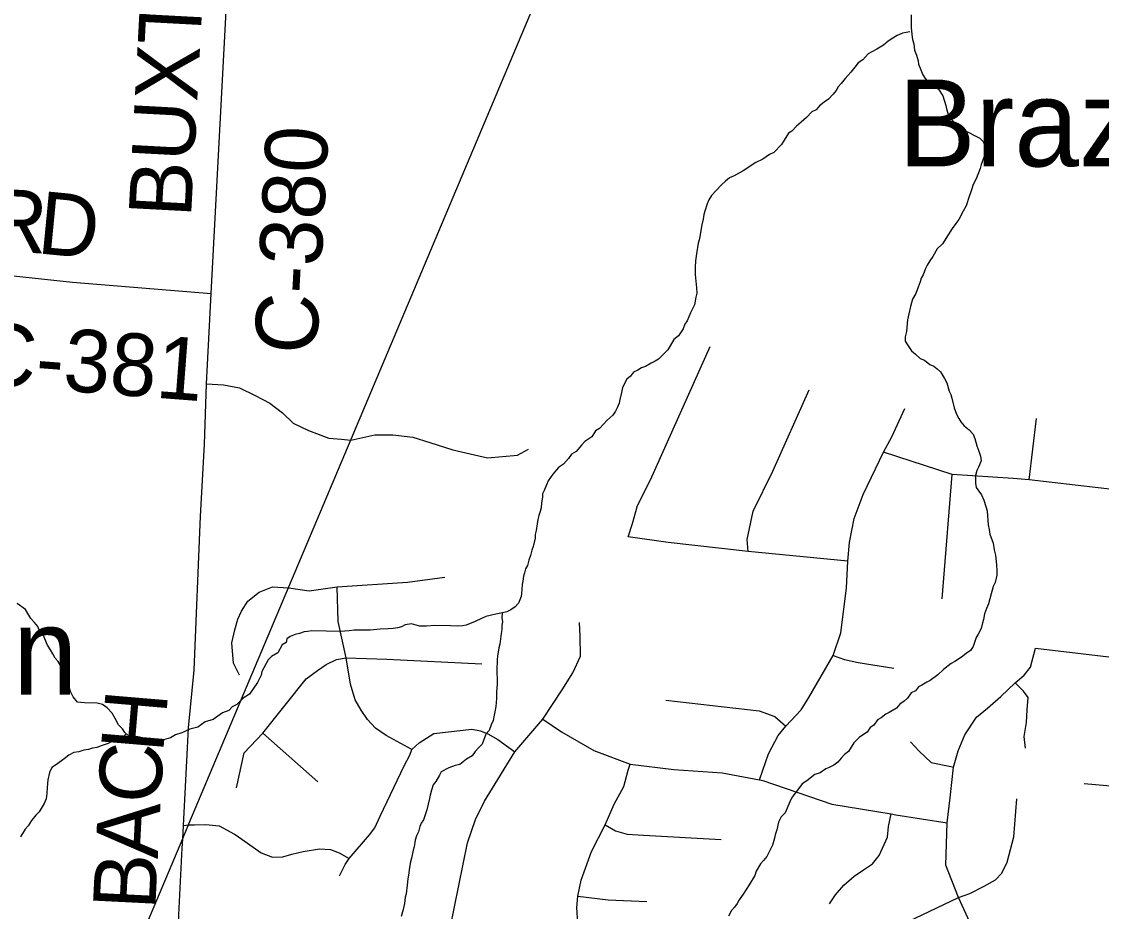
# Model space of a CAD drawing. Extents: x 0 to 34, y 0 to 22.
# Drawn here: x 7.4123 to 7.9033, y 14.9414 to 15.3458 of the extents above; entities that cross this region are included whole.
import ezdxf

# ---------------------------------------------------------------- set-up
doc = ezdxf.new("R2010")
doc.units = 0
for name, color, linetype in [('GM_X_Corporation', 7, 'Continuous'), ('GM_X_County_Road', 7, 'Continuous'), ('GM_X_County_Road_Text', 7, 'Continuous'), ('GM_X_Minor_River', 7, 'Continuous'), ('GM_X_Township', 7, 'Continuous'), ('GM_X_Township_Road', 7, 'Continuous'), ('GM_X_Unincorporated_Text', 7, 'Continuous')]:
    doc.layers.add(name, color=color, linetype=linetype)

msp = doc.modelspace()

# ---------------------------------------------------------------- linework, layer by layer
at = {"layer": 'GM_X_Corporation'}
msp.add_lwpolyline([(8.07623, 16.37167), (8.03576, 16.27564), (8.03331, 16.26987), (8.02574, 16.25202), (8.00303, 16.19841), (7.99579, 16.18133), (7.96749, 16.11454), (7.70278, 15.48987), (7.56193, 15.15588), (7.53361, 15.08872), (7.48819, 14.98101), (7.48543, 14.97447), (7.44826, 14.88634)], dxfattribs=at)
at = {"layer": 'GM_X_County_Road'}
msp.add_line((7.48586, 14.98047), (7.48772, 15.01573), dxfattribs=at)
for points in [[(7.48772, 15.01573), (7.4882, 15.0248), (7.4908, 15.05101), (7.49355, 15.12101), (7.49547, 15.15367), (7.49629, 15.18112), (7.49844, 15.22225), (7.51573, 15.54759), (7.52218, 15.56611)], [(7.21973, 15.1732), (7.22038, 15.17394), (7.22566, 15.18061), (7.22921, 15.18468), (7.23198, 15.18719), (7.23961, 15.19215), (7.25553, 15.20044), (7.27071, 15.20672), (7.27775, 15.21045), (7.29563, 15.21578), (7.31732, 15.21996), (7.33197, 15.22225), (7.34605, 15.22358), (7.36317, 15.22548), (7.38486, 15.22872), (7.39513, 15.23043), (7.40864, 15.23024), (7.43547, 15.22739), (7.49844, 15.22225)], [(7.48534, 14.97017), (7.48555, 14.97421), (7.48586, 14.98047)], [(7.48321, 14.91947), (7.4838, 14.93984), (7.48534, 14.97017)]]:
    msp.add_lwpolyline(points, dxfattribs=at)
at = {"layer": 'GM_X_Minor_River'}
for points in [[(7.81684, 15.34881), (7.81674, 15.34311), (7.81707, 15.33987), (7.81741, 15.33759), (7.81795, 15.33568), (7.81828, 15.33282), (7.8192, 15.33053), (7.81991, 15.32804), (7.82008, 15.32652), (7.82117, 15.32384), (7.82209, 15.32154), (7.8232, 15.32), (7.82506, 15.31769), (7.82751, 15.31594), (7.8292, 15.31515), (7.83124, 15.31207), (7.8325, 15.30768), (7.83285, 15.30615), (7.83339, 15.30424), (7.83412, 15.30233), (7.83562, 15.30079), (7.83823, 15.29789), (7.84086, 15.29632), (7.84237, 15.29573), (7.84614, 15.29376), (7.84803, 15.29278), (7.84952, 15.29123), (7.8508, 15.28817), (7.85077, 15.28627), (7.84958, 15.28325), (7.84859, 15.2808), (7.84818, 15.27909), (7.84639, 15.27437), (7.84501, 15.27174), (7.84402, 15.2689), (7.84321, 15.26626), (7.84181, 15.2621), (7.84044, 15.25965), (7.83848, 15.25589), (7.83711, 15.25401), (7.83536, 15.25176), (7.83361, 15.24894), (7.83107, 15.24481), (7.82856, 15.24257), (7.8266, 15.23899), (7.82523, 15.23712), (7.82406, 15.23505), (7.82327, 15.23354), (7.82228, 15.23071), (7.8213, 15.22921), (7.82089, 15.2275), (7.8199, 15.22505), (7.8189, 15.22222), (7.81734, 15.21958), (7.81652, 15.21637)], [(7.81614, 15.34122), (7.81443, 15.34087), (7.8129, 15.34052), (7.81041, 15.33942), (7.80849, 15.33831), (7.80638, 15.33683), (7.80426, 15.33516), (7.80118, 15.33331), (7.79888, 15.33202), (7.79715, 15.3311), (7.79483, 15.32848), (7.79271, 15.327), (7.79116, 15.32513), (7.78941, 15.32288), (7.7867, 15.31988), (7.78495, 15.31763), (7.7836, 15.31614), (7.78262, 15.31445), (7.78126, 15.31276), (7.77913, 15.31052), (7.77721, 15.30922), (7.77509, 15.30755), (7.77354, 15.30567), (7.77162, 15.30476), (7.76911, 15.30214), (7.76679, 15.30009), (7.76467, 15.29823), (7.76254, 15.29599), (7.761, 15.29506), (7.75905, 15.29187), (7.75788, 15.28999), (7.75439, 15.28625), (7.75229, 15.28533), (7.7494, 15.28329), (7.74615, 15.28183), (7.74038, 15.27794), (7.73635, 15.27573), (7.73424, 15.27482), (7.73232, 15.27333), (7.73058, 15.27165), (7.72806, 15.26904), (7.72593, 15.26679), (7.72476, 15.26472), (7.72397, 15.26303), (7.72296, 15.25963), (7.72256, 15.25811), (7.72214, 15.25603), (7.72153, 15.25338), (7.72111, 15.25092), (7.72047, 15.24713), (7.71987, 15.24505), (7.71922, 15.24031), (7.71878, 15.23709), (7.71854, 15.23405), (7.71849, 15.23082), (7.71915, 15.22473), (7.7193, 15.22244), (7.71889, 15.22055), (7.71826, 15.21714), (7.71649, 15.21337), (7.71491, 15.20979), (7.71393, 15.20829), (7.71313, 15.20621), (7.71099, 15.20302), (7.70887, 15.20134), (7.70613, 15.19664), (7.70362, 15.19402), (7.70188, 15.19234), (7.70034, 15.19142), (7.69862, 15.1905), (7.69593, 15.18903), (7.69421, 15.18849), (7.69248, 15.18738), (7.69056, 15.18646), (7.6892, 15.18459), (7.68747, 15.18329), (7.6855, 15.17952), (7.68509, 15.17725), (7.68427, 15.17403), (7.68405, 15.17232), (7.68307, 15.17025), (7.68228, 15.16874), (7.68111, 15.16686), (7.67841, 15.16444), (7.67705, 15.16294), (7.67512, 15.16089), (7.6732, 15.15978), (7.67163, 15.15715), (7.66836, 15.15492), (7.66682, 15.15324), (7.66449, 15.15043), (7.66238, 15.14914), (7.66101, 15.14726), (7.65869, 15.14464), (7.65638, 15.14316), (7.65386, 15.14016), (7.65172, 15.13716), (7.65093, 15.13527), (7.64993, 15.13263), (7.64915, 15.13112), (7.64912, 15.1296)], [(7.81652, 15.21637), (7.81571, 15.21296), (7.81509, 15.21031), (7.81462, 15.205), (7.81401, 15.20254), (7.81398, 15.20064), (7.81509, 15.19891), (7.81695, 15.19622), (7.81882, 15.19466), (7.82088, 15.19273), (7.82277, 15.19193), (7.82521, 15.18999), (7.82709, 15.1892), (7.82859, 15.18803), (7.83009, 15.18667), (7.83194, 15.1836), (7.83305, 15.18168), (7.83413, 15.17786), (7.83486, 15.17633), (7.83521, 15.17461), (7.83628, 15.17022), (7.83737, 15.16735), (7.83848, 15.16543), (7.83941, 15.16389), (7.8409, 15.16216), (7.84315, 15.16022), (7.84501, 15.15829), (7.84574, 15.15637), (7.84664, 15.15293), (7.84755, 15.15064), (7.84827, 15.14834), (7.84861, 15.14625), (7.84742, 15.14323), (7.84664, 15.14172), (7.84603, 15.13945), (7.84597, 15.13603), (7.84632, 15.13412), (7.84873, 15.13066), (7.84984, 15.12836), (7.85074, 15.1255), (7.85127, 15.1234), (7.85142, 15.12111), (7.85158, 15.11902), (7.85174, 15.11711), (7.85227, 15.11501), (7.85262, 15.11292), (7.85407, 15.10871), (7.85459, 15.10566), (7.85512, 15.10337), (7.85562, 15.09899), (7.85576, 15.09614), (7.85573, 15.09424), (7.85491, 15.09083), (7.85412, 15.08913), (7.85311, 15.08573), (7.8519, 15.08119), (7.8511, 15.07911), (7.85011, 15.07666), (7.84968, 15.07401), (7.84928, 15.07249), (7.84867, 15.07003), (7.84729, 15.0674), (7.84632, 15.06589), (7.84492, 15.06173), (7.84375, 15.06004), (7.84182, 15.05856), (7.8397, 15.05688), (7.83663, 15.05504), (7.8349, 15.05412), (7.83144, 15.05133), (7.82892, 15.0489), (7.82546, 15.0463), (7.82393, 15.04557), (7.82162, 15.04428), (7.82009, 15.04354), (7.81873, 15.04167), (7.81681, 15.04075), (7.81506, 15.03831), (7.81352, 15.037), (7.81159, 15.03552), (7.81004, 15.03384), (7.80678, 15.0318), (7.80524, 15.03107), (7.80313, 15.0294), (7.8014, 15.02847), (7.79984, 15.02603), (7.79811, 15.02492), (7.79674, 15.02285), (7.79463, 15.02156), (7.79309, 15.02045), (7.79077, 15.01802), (7.78823, 15.01407), (7.7865, 15.01277), (7.78495, 15.01109), (7.7834, 15.00921), (7.78166, 15.00791), (7.77956, 15.00681), (7.77803, 15.00626), (7.77533, 15.00441), (7.77304, 15.00369), (7.76938, 15.00071)], [(7.64912, 15.1296), (7.6487, 15.12714), (7.64847, 15.12486), (7.64806, 15.12316), (7.64746, 15.12127), (7.64705, 15.11957), (7.64664, 15.11748), (7.64621, 15.11445), (7.6458, 15.11275), (7.64577, 15.11104), (7.64495, 15.10725), (7.64435, 15.10555), (7.64373, 15.10309), (7.64294, 15.10101), (7.64233, 15.09855), (7.64135, 15.09705), (7.64094, 15.09535), (7.64054, 15.09383), (7.64012, 15.09156), (7.6399, 15.09004), (7.63967, 15.08758), (7.63943, 15.08454), (7.63824, 15.08152), (7.63669, 15.07984), (7.63477, 15.07854), (7.63285, 15.07762), (7.63094, 15.07708), (7.62789, 15.07657), (7.62331, 15.07551), (7.6214, 15.07459), (7.61852, 15.07312), (7.6145, 15.07148), (7.61279, 15.07113), (7.61031, 15.07099), (7.60727, 15.07123), (7.60024, 15.07135), (7.59644, 15.07104), (7.5934, 15.07109), (7.59169, 15.0715), (7.58961, 15.07211), (7.58675, 15.07159), (7.58502, 15.07067), (7.58331, 15.07032), (7.58121, 15.06997), (7.57893, 15.06982), (7.57531, 15.0697), (7.57074, 15.06921), (7.56675, 15.06928), (7.56352, 15.06915), (7.56123, 15.06899), (7.55724, 15.06868), (7.54432, 15.06891), (7.54222, 15.06857), (7.5407, 15.0684), (7.53859, 15.06768), (7.53669, 15.06733), (7.53439, 15.06642), (7.53285, 15.06531), (7.53263, 15.0636), (7.53071, 15.0625), (7.52875, 15.05892), (7.52587, 15.05726), (7.52433, 15.05577), (7.52158, 15.05049), (7.52117, 15.04879), (7.52038, 15.04728), (7.51959, 15.0454), (7.51589, 15.04014), (7.51301, 15.03829), (7.51011, 15.03549), (7.508, 15.03438), (7.50645, 15.0327), (7.50358, 15.03161), (7.49935, 15.02864), (7.49572, 15.02757), (7.49245, 15.02515), (7.48882, 15.02426), (7.48518, 15.02262), (7.48231, 15.02172), (7.48001, 15.02024), (7.47676, 15.01934), (7.47428, 15.01863), (7.47277, 15.01903), (7.46519, 15.02069), (7.46253, 15.02092), (7.46064, 15.02153), (7.45914, 15.02269), (7.45822, 15.02442), (7.45635, 15.02616), (7.45487, 15.02904), (7.4534, 15.03154), (7.45115, 15.03386), (7.44909, 15.03541), (7.44663, 15.03603), (7.44093, 15.03613), (7.43922, 15.03635), (7.4377, 15.03657), (7.43565, 15.03888), (7.43455, 15.04137), (7.43401, 15.0429), (7.43366, 15.045)], [(7.43366, 15.045), (7.43256, 15.04749), (7.43127, 15.04979), (7.43055, 15.05209), (7.42889, 15.05497), (7.42758, 15.05651), (7.42647, 15.05843), (7.42537, 15.06035), (7.42407, 15.06247), (7.42206, 15.06706), (7.42056, 15.06861), (7.41965, 15.07091), (7.41816, 15.07264), (7.41648, 15.07457), (7.41556, 15.07611), (7.41408, 15.07861), (7.41032, 15.08133)], [(7.63075, 15.07709), (7.63072, 15.07481), (7.63088, 15.07309), (7.63065, 15.0712), (7.63063, 15.06949), (7.63041, 15.06778), (7.62975, 15.06285), (7.62935, 15.06115), (7.62871, 15.05736), (7.6285, 15.05584), (7.62841, 15.05071), (7.62852, 15.04615), (7.6285, 15.04463), (7.62825, 15.04121), (7.62823, 15.03969), (7.6282, 15.03817), (7.62795, 15.03456), (7.62753, 15.0321), (7.62712, 15.03058), (7.6267, 15.02812), (7.62572, 15.02624), (7.62491, 15.02359), (7.62336, 15.0219), (7.62177, 15.01737), (7.62003, 15.01569), (7.61848, 15.01401), (7.61712, 15.01213), (7.61462, 15.01065), (7.61154, 15.00824), (7.60944, 15.0077), (7.60657, 15.00661), (7.60312, 15.00477), (7.60233, 15.00326), (7.60057, 15.00044), (7.59941, 14.99894), (7.59861, 14.99649), (7.598, 14.99422), (7.59778, 14.9927), (7.59656, 14.98759), (7.59496, 14.98305), (7.59398, 14.98155), (7.59339, 14.98004), (7.59278, 14.97758), (7.59179, 14.9757), (7.59119, 14.97381), (7.59076, 14.97077), (7.59036, 14.96926), (7.58954, 14.96566), (7.58913, 14.96396), (7.5887, 14.9613), (7.58826, 14.95789), (7.58786, 14.95618), (7.58762, 14.95334), (7.58717, 14.94935), (7.58676, 14.94784), (7.58634, 14.94499), (7.58572, 14.94234), (7.58491, 14.93913)], [(7.45985, 15.02215), (7.45776, 15.01987), (7.45547, 15.01934), (7.45318, 15.01843), (7.45164, 15.01769), (7.44839, 15.01661), (7.44648, 15.01588), (7.44457, 15.01554), (7.44266, 15.015), (7.44057, 15.01465), (7.43827, 15.01393), (7.43599, 15.01359), (7.43369, 15.01249), (7.43157, 15.01082), (7.4281, 15.00822), (7.42599, 15.00674), (7.425, 15.00447), (7.42418, 15.00126), (7.42393, 14.99765), (7.4237, 14.99499), (7.42347, 14.99252), (7.42248, 14.99045), (7.42033, 14.98669), (7.41878, 14.98519), (7.41684, 14.98275), (7.41528, 14.98031), (7.41392, 14.97881), (7.41177, 14.97524)], [(7.76938, 15.00071), (7.76727, 14.99942), (7.76552, 14.99717), (7.76338, 14.99436), (7.7624, 14.99285), (7.76161, 14.99115), (7.75944, 14.98625), (7.7577, 14.98438), (7.75652, 14.98193), (7.7557, 14.97852), (7.7549, 14.97625), (7.75469, 14.97474), (7.75368, 14.97152), (7.7527, 14.96945), (7.75113, 14.96644), (7.74957, 14.96456), (7.74822, 14.96307), (7.74626, 14.95968), (7.74566, 14.95779), (7.74311, 14.95346), (7.74038, 14.94932), (7.73863, 14.94669), (7.73765, 14.945), (7.73648, 14.94331), (7.73512, 14.94181), (7.73375, 14.93918)]]:
    msp.add_lwpolyline(points, dxfattribs=at)
at = {"layer": 'GM_X_Township'}
msp.add_lwpolyline([(8.07623, 16.37167), (8.03576, 16.27564), (8.03331, 16.26987), (8.02574, 16.25202), (8.00303, 16.19841), (7.99579, 16.18133), (7.96749, 16.11454), (7.70278, 15.48987), (7.56193, 15.15588), (7.53361, 15.08872), (7.48819, 14.98101), (7.48543, 14.97447), (7.44826, 14.88634)], dxfattribs=at)
at = {"layer": 'GM_X_Township_Road'}
for p, q in [((7.87036, 15.13755), (7.87382, 15.16538)), ((7.83082, 15.08348), (7.83549, 15.13992)), ((7.87329, 15.06106), (7.93521, 15.05378)), ((7.52191, 15.02245), (7.54697, 15.00031)), ((7.89544, 14.99952), (8.02704, 14.98765))]:
    msp.add_line(p, q, dxfattribs=at)
for points in [[(7.78797, 15.10062), (7.7426, 15.10491), (7.70634, 15.10902), (7.68812, 15.1117), (7.69008, 15.11777), (7.6924, 15.12581), (7.6983, 15.1376), (7.72545, 15.19816)], [(7.49629, 15.18112), (7.50408, 15.18076), (7.51143, 15.17942), (7.51853, 15.1759), (7.52512, 15.17234), (7.53088, 15.16794), (7.53582, 15.16328), (7.54268, 15.15998), (7.55201, 15.15641), (7.55775, 15.15596)], [(7.7426, 15.10491), (7.74224, 15.11045), (7.74492, 15.1233), (7.75385, 15.14153), (7.77047, 15.17851)], [(7.74785, 15.00126), (7.7519, 15.01296), (7.75629, 15.02128), (7.75985, 15.02567), (7.76674, 15.03302), (7.77017, 15.03863), (7.78124, 15.05764), (7.7848, 15.06803), (7.78744, 15.0883), (7.78797, 15.10062), (7.78869, 15.10902), (7.79083, 15.11991), (7.79494, 15.13081), (7.80423, 15.1501), (7.80798, 15.15707), (7.81387, 15.16993)], [(7.55775, 15.15596), (7.56205, 15.15562), (7.57288, 15.15806), (7.58111, 15.15806), (7.59017, 15.15696), (7.59786, 15.15449), (7.60829, 15.1512), (7.62417, 15.14756), (7.63784, 15.14877), (7.64283, 15.15149)], [(8.04002, 15.11784), (7.99859, 15.12266), (7.95506, 15.12771), (7.91232, 15.13268), (7.87036, 15.13755), (7.86321, 15.13817), (7.83549, 15.13992), (7.80423, 15.1501)], [(7.53128, 15.08859), (7.53372, 15.08846), (7.54301, 15.08714), (7.55574, 15.08888), (7.5877, 15.09103), (7.60465, 15.09331)], [(7.51142, 15.04874), (7.50857, 15.05427), (7.50784, 15.06346), (7.50928, 15.06942), (7.51053, 15.07423), (7.51231, 15.0778), (7.51516, 15.08243), (7.52033, 15.08654), (7.52639, 15.08885), (7.53128, 15.08859)], [(7.58967, 15.01504), (7.57806, 15.02133), (7.57318, 15.0247), (7.56955, 15.02869), (7.56663, 15.03294), (7.56388, 15.03755), (7.56184, 15.04472), (7.55981, 15.05668), (7.55616, 15.07321), (7.55574, 15.08888)], [(7.60721, 14.93379), (7.61501, 14.97251), (7.61864, 14.98314), (7.62271, 14.99156), (7.63651, 15.01388), (7.64932, 15.02872), (7.6581, 15.04209), (7.6629, 15.04982), (7.66645, 15.05734), (7.66619, 15.06652), (7.66602, 15.07264)], [(7.84347, 14.93646), (7.83827, 14.94768), (7.83253, 14.96245), (7.83321, 14.98173), (7.83445, 14.99309), (7.83609, 15.0069), (7.83814, 15.01442), (7.84115, 15.02167), (7.84654, 15.02969), (7.85154, 15.03384), (7.85756, 15.03904), (7.86412, 15.04533), (7.86823, 15.04875), (7.8711, 15.05244), (7.87329, 15.06106)], [(7.51001, 14.99759), (7.51355, 15.01353), (7.52191, 15.02245), (7.54173, 15.04712), (7.54678, 15.05083), (7.55077, 15.05358), (7.55547, 15.05589), (7.55981, 15.05668)], [(7.55981, 15.05668), (7.5783, 15.05608), (7.62154, 15.05399)], [(7.78124, 15.05764), (7.78644, 15.05586), (7.79273, 15.05449), (7.80887, 15.05203)], [(7.86877, 15.01565), (7.86809, 15.02085), (7.86918, 15.02728), (7.86946, 15.03302), (7.86994, 15.03863), (7.86788, 15.04151), (7.86412, 15.04533)], [(7.70523, 15.03743), (7.74762, 15.03256), (7.75475, 15.02995), (7.75985, 15.02567)], [(7.64932, 15.02872), (7.65772, 15.02308), (7.67253, 15.01447), (7.68907, 15.00834), (7.70891, 15.00584), (7.73087, 15.00438), (7.74785, 15.00126), (7.7494, 15.00097), (7.78071, 14.99008), (7.80771, 14.98572), (7.80973, 14.98534), (7.83321, 14.98173)], [(7.55688, 14.95763), (7.55936, 14.96276), (7.56122, 14.96551), (7.57044, 14.97623), (7.57292, 14.97933), (7.57531, 14.98465), (7.5863, 15.00751), (7.58878, 15.01247), (7.58967, 15.01504), (7.59303, 15.01805), (7.59968, 15.0223), (7.61696, 15.02419), (7.62092, 15.02348), (7.62429, 15.02215), (7.62883, 15.01959), (7.63651, 15.01388)], [(7.81643, 15.01849), (7.82039, 15.01431), (7.82583, 15.00901), (7.83484, 15.00734), (7.83609, 15.0069)], [(7.67002, 14.91533), (7.66681, 14.92583), (7.66515, 14.93612), (7.66471, 14.94308), (7.66526, 14.94828), (7.6667, 14.95557), (7.6714, 14.96861), (7.67765, 14.98078), (7.68165, 14.99017), (7.68616, 14.99823), (7.68814, 15.00555), (7.68907, 15.00834)], [(7.80873, 14.93359), (7.83827, 14.94768), (7.84347, 14.94959), (7.8499, 14.95288), (7.8551, 14.95575), (7.85805, 14.95882), (7.86037, 14.96373), (7.86344, 14.97531), (7.86481, 14.99254)], [(7.49087, 14.98081), (7.49601, 14.98093), (7.50204, 14.98031), (7.50904, 14.97659), (7.50987, 14.97599)], [(7.7796, 14.94481), (7.78234, 14.94891), (7.78617, 14.95329), (7.79082, 14.95739), (7.79506, 14.96026), (7.79916, 14.963), (7.80217, 14.96683), (7.806, 14.97517), (7.80654, 14.97996), (7.80771, 14.98572)], [(7.48586, 14.98047), (7.48831, 14.98075), (7.49087, 14.98081)], [(7.50987, 14.97599), (7.52118, 14.96799), (7.52631, 14.96604), (7.53101, 14.96622), (7.53509, 14.96737), (7.54031, 14.96861), (7.54776, 14.96985), (7.55272, 14.96959), (7.55662, 14.96808), (7.56122, 14.96551)], [(7.67765, 14.98078), (7.68232, 14.97804), (7.68757, 14.97649), (7.69509, 14.97611), (7.73037, 14.97404)], [(7.66526, 14.94828), (7.67897, 14.94673), (7.69655, 14.94595)]]:
    msp.add_lwpolyline(points, dxfattribs=at)

# ---------------------------------------------------------------- texts
at = {"layer": 'GM_X_County_Road_Text'}
for s, height, rotation, p in [('BUXTON', 0.028409, 86.9448, (7.48928, 15.25643)), ('C-380', 0.028409, 86.9579, (7.54642, 15.19422)), ('R', 0.02841, 357.3647, (7.39594, 15.2416)), ('D', 0.02841, 354.4764, (7.41887, 15.24055)), ('C-381', 0.028409, 355.6213, (7.39068, 15.18119)), ('H', 0.02841, 85.1749, (7.47661, 15.01313)), ('C', 0.02841, 87.0442, (7.47543, 14.99007)), ('A', 0.02841, 87.1501, (7.47418, 14.96511)), ('B', 0.02841, 87.1536, (7.47302, 14.94181))]:
    msp.add_text(s, height=height, rotation=rotation, dxfattribs=at).set_placement(p)
at = {"layer": 'GM_X_Unincorporated_Text'}
for s, p in [('Braziers', (7.81087, 15.27998)), ('Merwin', (7.26753, 15.03998))]:
    msp.add_text(s, height=0.039489, rotation=0, dxfattribs=at).set_placement(p)

doc.saveas('drawing.dxf')
